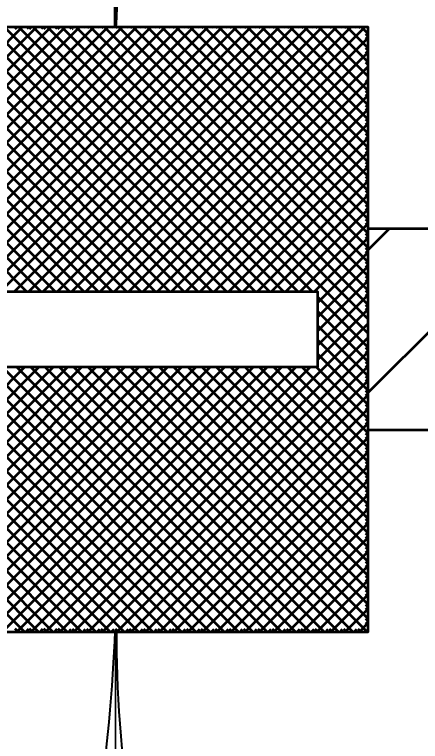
# Model space of a CAD drawing. Extents: x -1 to 679, y 0 to 440.
# Drawn here: x 189.68 to 193.7, y 355.51 to 362.72 of the extents above; entities that cross this region are included whole.
import ezdxf

# ---------------------------------------------------------------- set-up
doc = ezdxf.new("R2010")
doc.units = 0
doc.header["$LTSCALE"] = 0.8
doc.layers.add('1', color=7, linetype='Continuous', lineweight=53)

msp = doc.modelspace()

# ---------------------------------------------------------------- linework, layer by layer
at = {"layer": '1', "lineweight": 35}
for p, q in [((190.6795, 362.5944), (190.6795, 367.5944)), ((190.6795, 356.5944), (190.6795, 349.5944))]:
    msp.add_line(p, q, dxfattribs=at)
at = {"layer": '1'}
for p, q in [((187.1338, 359.9694), (189.7588, 362.5944)), ((189.7984, 359.9694), (187.1734, 362.5944)), ((187.2752, 359.9694), (189.9002, 362.5944)), ((189.9398, 359.9694), (187.3148, 362.5944)), ((187.4167, 359.9694), (190.0417, 362.5944)), ((190.0813, 359.9694), (187.4563, 362.5944)), ((187.5581, 359.9694), (190.1831, 362.5944)), ((190.2227, 359.9694), (187.5977, 362.5944)), ((187.6995, 359.9694), (190.3245, 362.5944)), ((190.3642, 359.9694), (187.7392, 362.5944)), ((187.8409, 359.9694), (190.4659, 362.5944)), ((190.5056, 359.9694), (187.8806, 362.5944)), ((187.9823, 359.9694), (190.6073, 362.5944)), ((190.647, 359.9694), (188.022, 362.5944)), ((188.1238, 359.9694), (190.7488, 362.5944)), ((190.7884, 359.9694), (188.1634, 362.5944)), ((188.2652, 359.9694), (190.8902, 362.5944)), ((190.9298, 359.9694), (188.3048, 362.5944)), ((188.4066, 359.9694), (191.0316, 362.5944)), ((191.0712, 359.9694), (188.4462, 362.5944)), ((188.548, 359.9694), (191.173, 362.5944)), ((191.2127, 359.9694), (188.5877, 362.5944)), ((188.6894, 359.9694), (191.3144, 362.5944)), ((191.3541, 359.9694), (188.7291, 362.5944)), ((188.8308, 359.9694), (191.4558, 362.5944)), ((191.4955, 359.9694), (188.8705, 362.5944)), ((188.9723, 359.9694), (191.5973, 362.5944)), ((191.6369, 359.9694), (189.0119, 362.5944)), ((189.1137, 359.9694), (191.7387, 362.5944)), ((191.7783, 359.9694), (189.1533, 362.5944)), ((189.2552, 359.9694), (191.8802, 362.5944)), ((191.9197, 359.9694), (189.2947, 362.5944)), ((189.3966, 359.9694), (192.0216, 362.5944)), ((192.0612, 359.9694), (189.4362, 362.5944)), ((189.538, 359.9694), (192.163, 362.5944)), ((192.2026, 359.9694), (189.5776, 362.5944)), ((189.6794, 359.9694), (192.3044, 362.5944)), ((189.6846, 362.5721), (189.7069, 362.5944)), ((192.344, 359.9694), (189.719, 362.5944)), ((189.8196, 362.5721), (189.7972, 362.5944)), ((189.8208, 359.9694), (192.4458, 362.5944)), ((189.826, 362.5721), (189.8483, 362.5944)), ((192.4854, 359.9694), (189.8604, 362.5944)), ((189.961, 362.5721), (189.9387, 362.5944)), ((189.9622, 359.9694), (192.5872, 362.5944)), ((189.9674, 362.5721), (189.9897, 362.5944)), ((192.6269, 359.9694), (190.0019, 362.5944)), ((190.1024, 362.5721), (190.0801, 362.5944)), ((190.1037, 359.9694), (192.7287, 362.5944)), ((190.1088, 362.5721), (190.1312, 362.5944)), ((193.1795, 359.5582), (190.1433, 362.5944)), ((190.2439, 362.5721), (190.2216, 362.5944)), ((190.2451, 359.9694), (192.8701, 362.5944)), ((190.2502, 362.5721), (190.2562, 362.578)), ((190.2602, 362.582), (190.2726, 362.5944)), ((193.1795, 359.6997), (190.2848, 362.5944)), ((190.3754, 362.582), (190.363, 362.5944)), ((190.3865, 359.9694), (193.0115, 362.5944)), ((190.4016, 362.582), (190.414, 362.5944)), ((193.1795, 359.8411), (190.4262, 362.5944)), ((190.5168, 362.582), (190.5044, 362.5944)), ((190.5279, 359.9694), (193.1529, 362.5944)), ((190.5431, 362.582), (190.5555, 362.5944)), ((193.1795, 359.9825), (190.5676, 362.5944)), ((190.6582, 362.582), (190.6458, 362.5944)), ((190.6845, 362.582), (190.6969, 362.5944)), ((193.1795, 360.1239), (190.709, 362.5944)), ((190.7997, 362.582), (190.7873, 362.5944)), ((190.8259, 362.582), (190.8383, 362.5944)), ((193.1795, 360.2653), (190.8504, 362.5944)), ((190.9411, 362.582), (190.9287, 362.5944)), ((190.9673, 362.582), (190.9797, 362.5944)), ((193.1795, 360.4067), (190.9918, 362.5944)), ((191.0825, 362.582), (191.0701, 362.5944)), ((191.1087, 362.582), (191.1212, 362.5944)), ((193.1795, 360.5482), (191.1333, 362.5944)), ((191.2239, 362.582), (191.2115, 362.5944)), ((191.2502, 362.582), (191.2626, 362.5944)), ((193.1795, 360.6896), (191.2747, 362.5944)), ((191.3653, 362.582), (191.3529, 362.5944)), ((191.3916, 362.582), (191.404, 362.5944)), ((193.1795, 360.831), (191.4161, 362.5944)), ((191.5067, 362.582), (191.4943, 362.5944)), ((191.533, 362.582), (191.5454, 362.5944)), ((193.1795, 360.9724), (191.5575, 362.5944)), ((191.6482, 362.582), (191.6358, 362.5944)), ((191.6744, 362.582), (191.6868, 362.5944)), ((193.1795, 361.1138), (191.6989, 362.5944)), ((191.7896, 362.582), (191.7772, 362.5944)), ((191.8158, 362.582), (191.8282, 362.5944)), ((193.1795, 361.2552), (191.8403, 362.5944)), ((191.931, 362.582), (191.9186, 362.5944)), ((191.9572, 362.582), (191.9697, 362.5944)), ((193.1795, 361.3967), (191.9818, 362.5944)), ((192.0724, 362.582), (192.06, 362.5944)), ((192.0987, 362.582), (192.1111, 362.5944)), ((193.1795, 361.5381), (192.1232, 362.5944)), ((192.2138, 362.582), (192.2014, 362.5944)), ((192.2401, 362.582), (192.2525, 362.5944)), ((193.1795, 361.6795), (192.2646, 362.5944)), ((192.3552, 362.582), (192.3428, 362.5944)), ((192.3815, 362.582), (192.3939, 362.5944)), ((193.1795, 361.8209), (192.406, 362.5944)), ((192.4967, 362.582), (192.4843, 362.5944)), ((192.5229, 362.582), (192.5353, 362.5944)), ((193.1795, 361.9624), (192.5475, 362.5944)), ((192.6381, 362.582), (192.6257, 362.5944)), ((192.6643, 362.582), (192.6767, 362.5944)), ((193.1795, 362.1038), (192.6889, 362.5944)), ((192.8057, 362.582), (192.8182, 362.5944)), ((193.1795, 362.2452), (192.8303, 362.5944)), ((192.921, 362.582), (192.9086, 362.5944)), ((192.9472, 362.582), (192.9596, 362.5944)), ((193.1795, 362.3867), (192.9717, 362.5944)), ((193.0624, 362.582), (193.05, 362.5944)), ((193.0887, 362.582), (193.1011, 362.5944)), ((193.1795, 362.5281), (193.1132, 362.5944)), ((193.1572, 362.5091), (193.1795, 362.5314)), ((190.6693, 359.9694), (193.1795, 362.4796)), ((193.1795, 362.4649), (193.1572, 362.4872)), ((193.1572, 362.3677), (193.1795, 362.39)), ((193.1795, 362.3235), (193.1572, 362.3458)), ((190.8107, 359.9694), (193.1795, 362.3382)), ((193.1572, 362.2262), (193.1795, 362.2486)), ((190.9522, 359.9694), (193.1795, 362.1968)), ((193.1795, 362.0406), (193.1572, 362.0629)), ((191.0936, 359.9694), (193.1795, 362.0553)), ((191.235, 359.9694), (193.1795, 361.9139)), ((193.1572, 361.9434), (193.1795, 361.9658)), ((193.1795, 361.8992), (193.1572, 361.9215)), ((191.3764, 359.9694), (193.1795, 361.7725)), ((193.1572, 361.802), (193.1795, 361.8243)), ((193.1795, 361.7577), (193.1572, 361.7801)), ((191.5179, 359.9694), (193.1795, 361.631)), ((193.1572, 361.6606), (193.1795, 361.6829)), ((193.1795, 361.6163), (193.1572, 361.6387)), ((191.6593, 359.9694), (193.1795, 361.4896)), ((193.1572, 361.5192), (193.1795, 361.5415)), ((193.1795, 361.4749), (193.1572, 361.4973)), ((191.8007, 359.9694), (193.1795, 361.3482)), ((193.1572, 361.3777), (193.1795, 361.4001)), ((193.1795, 361.3335), (193.1572, 361.3558)), ((191.9422, 359.9694), (193.1795, 361.2067)), ((193.1572, 361.2363), (193.1795, 361.2587)), ((193.1795, 361.1921), (193.1572, 361.2144)), ((192.0836, 359.9694), (193.1795, 361.0653)), ((193.1572, 361.0949), (193.1795, 361.1173)), ((193.1795, 361.0507), (193.1572, 361.073)), ((193.1572, 360.9535), (193.1795, 360.9758)), ((192.225, 359.9694), (193.1795, 360.9239)), ((193.1795, 360.9092), (193.1572, 360.9316)), ((193.1572, 360.8121), (193.1795, 360.8344)), ((192.3664, 359.9694), (193.1795, 360.7825)), ((193.1795, 360.7678), (193.1572, 360.7902)), ((193.1572, 360.6707), (193.1795, 360.693)), ((192.5078, 359.9694), (193.1795, 360.6411)), ((193.1795, 360.6264), (193.1572, 360.6488)), ((193.1572, 360.5292), (193.1795, 360.5516)), ((193.1795, 360.3814), (193.3925, 360.5944)), ((193.1795, 358.9672), (194.8067, 360.5944)), ((192.6492, 359.9694), (193.1795, 360.4997)), ((193.1795, 360.485), (193.1572, 360.5073)), ((193.1572, 360.3878), (193.1795, 360.4102)), ((192.6795, 359.8582), (193.1795, 360.3582)), ((193.1795, 360.3436), (193.1572, 360.3659)), ((193.1572, 360.2464), (193.1795, 360.2688)), ((192.6795, 359.7168), (193.1795, 360.2168)), ((193.1795, 360.2022), (193.1572, 360.2245)), ((193.1572, 360.1049), (193.1795, 360.1273)), ((192.6795, 359.5754), (193.1795, 360.0754)), ((193.1795, 360.0607), (193.1572, 360.0831)), ((193.1572, 359.9635), (193.1795, 359.9858)), ((192.6795, 359.434), (193.1795, 359.934)), ((193.1795, 359.4168), (192.6795, 359.9168)), ((193.1795, 359.9193), (193.1572, 359.9417)), ((193.1572, 359.8221), (193.1795, 359.8444)), ((192.6795, 359.2926), (193.1795, 359.7926)), ((193.1795, 359.2753), (192.6795, 359.7753)), ((193.1795, 359.7779), (193.1572, 359.8003)), ((190.1227, 356.5944), (193.1795, 359.6512)), ((193.1795, 359.1339), (192.6795, 359.6339)), ((190.2642, 356.5944), (193.1795, 359.5097)), ((193.1795, 358.9925), (192.6795, 359.4925)), ((193.1572, 359.3978), (193.1795, 359.4202)), ((190.4056, 356.5944), (193.1795, 359.3683)), ((193.1795, 358.8511), (192.6795, 359.3511)), ((193.1795, 359.3536), (193.1572, 359.3759)), ((193.1572, 359.2564), (193.1795, 359.2788)), ((187.1529, 356.5944), (189.7779, 359.2194)), ((189.7793, 356.5944), (187.1543, 359.2194)), ((187.2943, 356.5944), (189.9193, 359.2194)), ((189.9207, 356.5944), (187.2957, 359.2194)), ((187.4357, 356.5944), (190.0607, 359.2194)), ((190.0622, 356.5944), (187.4372, 359.2194)), ((187.5772, 356.5944), (190.2022, 359.2194)), ((190.2036, 356.5944), (187.5786, 359.2194)), ((187.7186, 356.5944), (190.3436, 359.2194)), ((190.345, 356.5944), (187.72, 359.2194)), ((187.86, 356.5944), (190.485, 359.2194)), ((190.4864, 356.5944), (187.8614, 359.2194)), ((188.0014, 356.5944), (190.6264, 359.2194)), ((190.6278, 356.5944), (188.0028, 359.2194)), ((188.1429, 356.5944), (190.7679, 359.2194)), ((190.7692, 356.5944), (188.1442, 359.2194)), ((188.2843, 356.5944), (190.9093, 359.2194)), ((190.9108, 356.5944), (188.2858, 359.2194)), ((188.4257, 356.5944), (191.0507, 359.2194)), ((191.0522, 356.5944), (188.4272, 359.2194)), ((188.5672, 356.5944), (191.1922, 359.2194)), ((191.1936, 356.5944), (188.5686, 359.2194)), ((188.7086, 356.5944), (191.3336, 359.2194)), ((191.335, 356.5944), (188.71, 359.2194)), ((188.85, 356.5944), (191.475, 359.2194)), ((191.4764, 356.5944), (188.8514, 359.2194)), ((188.9914, 356.5944), (191.6164, 359.2194)), ((191.6178, 356.5944), (188.9928, 359.2194)), ((189.1328, 356.5944), (191.7578, 359.2194)), ((191.7592, 356.5944), (189.1342, 359.2194)), ((189.2742, 356.5944), (191.8992, 359.2194)), ((191.9007, 356.5944), (189.2757, 359.2194)), ((189.4157, 356.5944), (192.0407, 359.2194)), ((192.0421, 356.5944), (189.4171, 359.2194)), ((189.5571, 356.5944), (192.1821, 359.2194)), ((192.1835, 356.5944), (189.5585, 359.2194)), ((189.6985, 356.5944), (192.3235, 359.2194)), ((192.3249, 356.5944), (189.6999, 359.2194)), ((189.8399, 356.5944), (192.4649, 359.2194)), ((192.4663, 356.5944), (189.8413, 359.2194)), ((189.9813, 356.5944), (192.6063, 359.2194)), ((192.6077, 356.5944), (189.9827, 359.2194)), ((192.7492, 356.5944), (190.1242, 359.2194)), ((192.8906, 356.5944), (190.2656, 359.2194)), ((193.032, 356.5944), (190.407, 359.2194)), ((190.547, 356.5944), (193.1795, 359.2269)), ((193.1734, 356.5944), (190.5484, 359.2194)), ((193.1795, 356.7297), (190.6898, 359.2194)), ((193.1795, 356.8712), (190.8313, 359.2194)), ((193.1795, 357.0127), (190.9727, 359.2194)), ((193.1795, 357.1541), (191.1142, 359.2194)), ((193.1795, 357.2955), (191.2556, 359.2194)), ((193.1795, 357.4369), (191.397, 359.2194)), ((193.1795, 357.5783), (191.5384, 359.2194)), ((193.1795, 357.7197), (191.6798, 359.2194)), ((193.1795, 357.8612), (191.8212, 359.2194)), ((193.1795, 358.0026), (191.9627, 359.2194)), ((193.1795, 358.144), (192.1041, 359.2194)), ((193.1795, 358.2854), (192.2455, 359.2194)), ((193.1795, 358.4268), (192.3869, 359.2194)), ((193.1795, 358.5682), (192.5283, 359.2194)), ((193.1795, 358.7097), (192.6697, 359.2194)), ((193.1795, 359.2122), (193.1572, 359.2345)), ((193.1572, 359.115), (193.1795, 359.1373)), ((190.6885, 356.5944), (193.1795, 359.0854)), ((193.1795, 359.0707), (193.1572, 359.0931)), ((193.1572, 358.9736), (193.1795, 358.9959)), ((190.8299, 356.5944), (193.1795, 358.944)), ((193.1795, 358.9293), (193.1572, 358.9517)), ((193.1572, 358.8322), (193.1795, 358.8545)), ((190.9713, 356.5944), (193.1795, 358.8026)), ((193.1795, 358.7879), (193.1572, 358.8102)), ((193.1572, 358.6907), (193.1795, 358.7131)), ((191.1128, 356.5944), (193.1795, 358.6612)), ((193.1795, 358.6465), (193.1572, 358.6688)), ((193.1572, 358.5493), (193.1795, 358.5717)), ((193.1795, 358.5051), (193.1572, 358.5274)), ((191.2542, 356.5944), (193.1795, 358.5197)), ((193.1572, 358.4079), (193.1795, 358.4303)), ((193.1795, 358.3637), (193.1572, 358.386)), ((191.3956, 356.5944), (193.1795, 358.3783)), ((193.1572, 358.2665), (193.1795, 358.2888)), ((193.1795, 358.2222), (193.1572, 358.2446)), ((191.537, 356.5944), (193.1795, 358.2369)), ((191.6784, 356.5944), (193.1795, 358.0955)), ((193.1572, 358.1251), (193.1795, 358.1474)), ((193.1795, 358.0808), (193.1572, 358.1032)), ((191.8198, 356.5944), (193.1795, 357.9541)), ((193.1572, 357.9837), (193.1795, 358.006)), ((193.1795, 357.9394), (193.1572, 357.9617)), ((191.9613, 356.5944), (193.1795, 357.8127)), ((193.1572, 357.8422), (193.1795, 357.8646)), ((193.1795, 357.798), (193.1572, 357.8203)), ((192.1027, 356.5944), (193.1795, 357.6712)), ((193.1572, 357.7007), (193.1795, 357.7231)), ((193.1795, 357.6566), (193.1572, 357.6789)), ((192.2441, 356.5944), (193.1795, 357.5298)), ((193.1572, 357.5593), (193.1795, 357.5817)), ((193.1795, 357.5152), (193.1572, 357.5375)), ((192.3855, 356.5944), (193.1795, 357.3884)), ((193.1572, 357.4179), (193.1795, 357.4402)), ((193.1795, 357.3737), (193.1572, 357.3961)), ((192.5269, 356.5944), (193.1795, 357.247)), ((193.1572, 357.2765), (193.1795, 357.2988)), ((193.1795, 357.2323), (193.1572, 357.2547)), ((193.1572, 357.1351), (193.1795, 357.1574)), ((192.6683, 356.5944), (193.1795, 357.1056)), ((193.1795, 357.0909), (193.1572, 357.1132)), ((193.1572, 356.9937), (193.1795, 357.016)), ((192.8097, 356.5944), (193.1795, 356.9642)), ((193.1795, 356.9494), (193.1572, 356.9717)), ((193.1572, 356.8522), (193.1795, 356.8746)), ((192.9512, 356.5944), (193.1795, 356.8227)), ((193.1795, 356.808), (193.1572, 356.8303)), ((193.1572, 356.7108), (193.1795, 356.7332)), ((193.0926, 356.5944), (193.1795, 356.6813)), ((193.1795, 356.6666), (193.1572, 356.6889)), ((189.7162, 356.5944), (189.6856, 356.625)), ((189.7881, 356.5944), (189.8187, 356.625)), ((189.8576, 356.5944), (189.827, 356.625)), ((189.9295, 356.5944), (189.9601, 356.625)), ((189.999, 356.5944), (189.9684, 356.625)), ((190.0709, 356.5944), (190.1015, 356.625)), ((190.1404, 356.5944), (190.1098, 356.625)), ((190.2123, 356.5944), (190.2408, 356.6229)), ((190.2818, 356.5944), (190.2533, 356.6229)), ((190.3537, 356.5944), (190.3822, 356.6229)), ((190.4232, 356.5944), (190.3947, 356.6229)), ((190.4952, 356.5944), (190.5237, 356.6229)), ((190.5647, 356.5944), (190.5362, 356.6229)), ((190.6366, 356.5944), (190.6651, 356.6229)), ((190.7061, 356.5944), (190.6776, 356.6229)), ((190.778, 356.5944), (190.8065, 356.6229)), ((190.8475, 356.5944), (190.819, 356.6229)), ((190.9194, 356.5944), (190.9479, 356.6229)), ((190.9889, 356.5944), (190.9604, 356.6229)), ((191.0608, 356.5944), (191.0893, 356.6229)), ((191.1303, 356.5944), (191.1018, 356.6229)), ((191.2022, 356.5944), (191.2308, 356.6229)), ((191.2718, 356.5944), (191.2433, 356.6229)), ((191.3437, 356.5944), (191.3722, 356.6229)), ((191.4133, 356.5944), (191.3847, 356.6229)), ((191.4851, 356.5944), (191.5136, 356.6229)), ((191.5547, 356.5944), (191.5262, 356.6229)), ((191.6265, 356.5944), (191.655, 356.6229)), ((191.6961, 356.5944), (191.6676, 356.6229)), ((191.7679, 356.5944), (191.7964, 356.6229)), ((191.8375, 356.5944), (191.809, 356.6229)), ((191.9093, 356.5944), (191.9378, 356.6229)), ((191.9789, 356.5944), (191.9504, 356.6229)), ((192.0508, 356.5944), (192.0793, 356.6229)), ((192.1203, 356.5944), (192.0918, 356.6229)), ((192.1923, 356.5944), (192.2207, 356.6229)), ((192.2618, 356.5944), (192.2332, 356.6229)), ((192.3337, 356.5944), (192.3622, 356.6229)), ((192.4032, 356.5944), (192.3747, 356.6229)), ((192.4751, 356.5944), (192.5036, 356.6229)), ((192.5446, 356.5944), (192.5161, 356.6229)), ((192.6165, 356.5944), (192.645, 356.6229)), ((192.686, 356.5944), (192.6575, 356.6229)), ((192.7579, 356.5944), (192.7864, 356.6229)), ((192.8274, 356.5944), (192.7989, 356.6229)), ((192.8993, 356.5944), (192.9278, 356.6229)), ((192.9688, 356.5944), (192.9403, 356.6229)), ((193.0408, 356.5944), (193.0692, 356.6229)), ((193.1103, 356.5944), (193.0817, 356.6229))]:
    msp.add_line(p, q, dxfattribs=at)
for points in [[(162.7016, 360.5988), (172.6795, 362.5944), (180.6795, 362.5944), (193.1795, 362.5944), (193.1795, 360.5944), (193.1795, 358.5944), (193.1795, 356.5944), (172.6795, 356.5944), (167.6793, 357.5944), (162.6795, 358.5944)], [(193.1795, 360.5944), (201.6795, 360.5944), (201.6795, 358.5944), (193.1795, 358.5944)]]:
    msp.add_lwpolyline(points, dxfattribs=at)
msp.add_lwpolyline([(163.1795, 359.2194), (163.1795, 359.9694), (192.6795, 359.9694), (192.6795, 359.2194)], close=True, dxfattribs=at)
at = {"layer": '1', "lineweight": 40}
for centre, major_axis, ratio, start_param, end_param in [((190.4032, 363.6856), (0.1562, -1.7857), 0.122415, 0.896353, 3.141593), ((190.4032, 363.6856), (0.1562, -1.7857), 0.122415, 0.896353, 3.141593), ((190.8911, 363.7149), (-0.1757, -1.7565), 0.07063, 3.140715, 5.41811), ((190.8911, 363.7149), (-0.1757, -1.7565), 0.07063, 3.140715, 5.41811), ((190.4679, 355.4739), (0.1757, 1.7565), 0.07063, 3.140715, 5.41811), ((190.4679, 355.4739), (0.1757, 1.7565), 0.07063, 3.140715, 5.41811), ((190.9558, 355.5032), (-0.1562, 1.7857), 0.122415, 0.896353, 3.141593), ((190.9558, 355.5032), (-0.1562, 1.7857), 0.122415, 0.896353, 3.141593)]:
    msp.add_ellipse(centre, major_axis=major_axis, ratio=ratio, start_param=start_param, end_param=end_param, dxfattribs=at)

doc.saveas('drawing.dxf')
